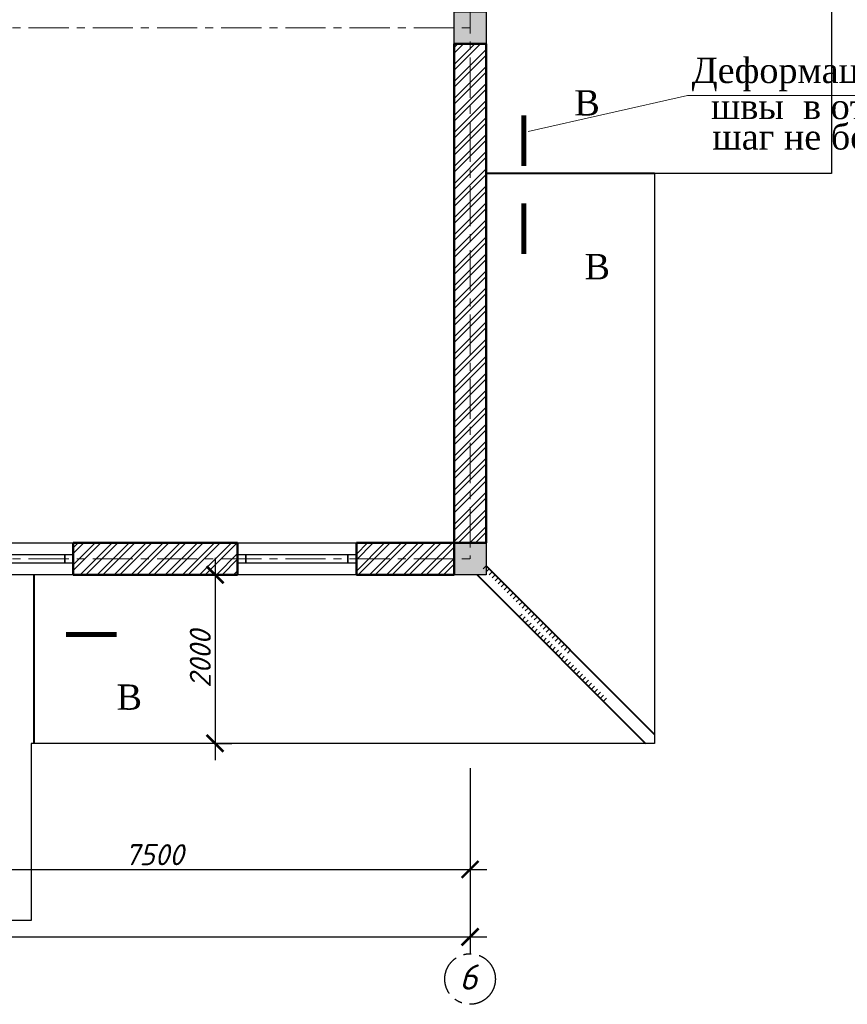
# Model space of a CAD drawing. Header units: millimetres. Extents: x 2063114 to 14983986, y -126020516 to 213791.
# Tile 338 of 656: x 2505443 to 2515268, y -1348563 to -1336883. Entities that reach past the tile are written whole.
import ezdxf
from ezdxf.enums import TextEntityAlignment as Align

# ---------------------------------------------------------------- set-up
doc = ezdxf.new("R2010")
doc.units = ezdxf.units.MM
doc.linetypes.add('ACAD_ISO10W100', pattern=[18, 12, -3, 0, -3])
doc.linetypes.add('осевая', pattern=[50.8, 31.75, -6.35, 6.35, -6.35])
doc.layers.get('Defpoints').update_dxf_attribs({"color": 6, "lineweight": 35})
for name, color, linetype, lineweight in [('Format', 7, 'Continuous', 35), ('сплошная_толстая', 7, 'Continuous', 50), ('Штриховка стен', 7, 'Continuous', 9)]:
    doc.layers.add(name, color=color, linetype=linetype, lineweight=lineweight)
for name, color, linetype in [('YQ_DIM', 3, 'Continuous'), ('Окна', 5, 'Continuous'), ('пунктир', 1, 'ACAD_ISO10W100'), ('Размеры', 28, 'Continuous')]:
    doc.layers.add(name, color=color, linetype=linetype)
doc.styles.add('GOST 2.304', font='isocpeur.ttf', dxfattribs={"oblique": 15})
doc.styles.add('Times New Roman', font='times.ttf')
doc.dimstyles.new('Standard 2304', dxfattribs={"dimtxt": 250, "dimasz": 200, "dimexe": 200, "dimexo": 300, "dimgap": 50, "dimtad": 1, "dimdec": 0, "dimzin": 0, "dimdsep": 46, "dimtxsty": 'GOST 2.304', "dimblk": 'ARCHTICK', "dimcen": 10, "dimdle": 200, "dimclrd": 256, "dimclre": 256, "dimclrt": 256, "dimadec": 0, "dimazin": 0, "dimtfac": 1, "dimtdec": 0, "dimtofl": 0, "dimtmove": 0, "dimatfit": 3, "dimldrblk": 'ARCHTICK', "dimfxl": 1, "dimtolj": 1, "dimtzin": 0, "dimlwd": -1, "dimarcsym": 0})

# ---------------------------------------------------------------- blocks, each defined once
blk = doc.blocks.new('_ArchTick')
at = {"color": 0, "linetype": 'ByBlock', "const_width": 0.15}
blk.add_lwpolyline([(-0.5, -0.5), (0.5, 0.5)], dxfattribs=at)
blk = doc.blocks.new('*D3187')
at = {"layer": 'Defpoints', "color": 0, "lineweight": 30, "ltscale": 150, "transparency": 16777216}
for p in [(2482689, -1343278), (2510789, -1343278), (2510789, -1347763)]:
    blk.add_point(p, dxfattribs=at)
at = {"layer": 'Размеры', "lineweight": -2, "ltscale": 150, "transparency": 16777216}
for p, q in [((2482689, -1346563), (2482689, -1347963)), ((2510789, -1346563), (2510789, -1347963))]:
    blk.add_line(p, q, dxfattribs=at)
at = {"layer": 'Размеры', "ltscale": 150, "transparency": 16777216}
blk.add_line((2482489, -1347763), (2510989, -1347763), dxfattribs=at)
at = {"layer": 'Размеры', "ltscale": 150, "transparency": 16777216, "xscale": 200, "yscale": 200, "zscale": 200, "rotation": 180}
blk.add_blockref('_ArchTick', (2482689, -1347763), dxfattribs=at)
at = {"layer": 'Размеры', "ltscale": 150, "transparency": 16777216, "xscale": 200, "yscale": 200, "zscale": 200}
blk.add_blockref('_ArchTick', (2510789, -1347763), dxfattribs=at)
at = {"layer": 'Размеры', "ltscale": 150, "transparency": 16777216, "insert": (2496739, -1347588), "char_height": 250, "attachment_point": 5, "style": 'GOST 2.304'}
blk.add_mtext('\\A1;28100', dxfattribs=at)
blk = doc.blocks.new('*D3224')
at = {"layer": 'Defpoints', "color": 0, "lineweight": 30, "ltscale": 150, "transparency": 16777216}
for p in [(2503289, -1343278), (2510789, -1343278), (2510789, -1346963)]:
    blk.add_point(p, dxfattribs=at)
at = {"layer": 'Размеры', "lineweight": -2, "ltscale": 150, "transparency": 16777216}
for p, q in [((2503289, -1345763), (2503289, -1347163)), ((2510789, -1345763), (2510789, -1347163))]:
    blk.add_line(p, q, dxfattribs=at)
at = {"layer": 'Размеры', "ltscale": 150, "transparency": 16777216}
blk.add_line((2503089, -1346963), (2510989, -1346963), dxfattribs=at)
at = {"layer": 'Размеры', "ltscale": 150, "transparency": 16777216, "xscale": 200, "yscale": 200, "zscale": 200, "rotation": 180}
blk.add_blockref('_ArchTick', (2503289, -1346963), dxfattribs=at)
at = {"layer": 'Размеры', "ltscale": 150, "transparency": 16777216, "xscale": 200, "yscale": 200, "zscale": 200}
blk.add_blockref('_ArchTick', (2510789, -1346963), dxfattribs=at)
at = {"layer": 'Размеры', "ltscale": 150, "transparency": 16777216, "insert": (2507039, -1346788), "char_height": 250, "attachment_point": 5, "style": 'GOST 2.304'}
blk.add_mtext('\\A1;7500', dxfattribs=at)
blk = doc.blocks.new('*U387')
at = {"color": 0, "ltscale": 25}
for points in [[(0, 380), (1410, 380), (1410, 0), (0, 0)], [(0, 240), (100, 240), (100, 140), (0, 140)], [(100, 240), (1410, 240), (1410, 140), (100, 140)], [(100, 240), (1310, 240), (1310, 140), (100, 140)], [(1310, 240), (1410, 240), (1410, 140), (1310, 140)]]:
    blk.add_lwpolyline(points, close=True, dxfattribs=at)
blk = doc.blocks.new('*U115')
at = {"color": 0, "linetype": 'ByBlock', "lineweight": -2}
for p, q in [((929, 929), (893, 964)), ((964, 964), (929, 1000)), ((1000, 1000), (965, 1035)), ((786, 786), (750, 821)), ((821, 821), (786, 857)), ((857, 857), (822, 892)), ((893, 893), (858, 928)), ((679, 679), (643, 714)), ((714, 714), (679, 750)), ((750, 750), (715, 785)), ((571, 571), (536, 607)), ((607, 607), (572, 642)), ((643, 643), (608, 678)), ((464, 464), (429, 500)), ((500, 500), (465, 535)), ((536, 536), (500, 571)), ((321, 321), (286, 357)), ((357, 357), (322, 392)), ((393, 393), (358, 428)), ((429, 429), (393, 464)), ((214, 214), (179, 250)), ((250, 250), (215, 285)), ((286, 286), (250, 321)), ((107, 107), (72, 142)), ((143, 143), (108, 178)), ((179, 179), (143, 214)), ((0, 0), (-35, 35)), ((36, 36), (0, 71)), ((71, 71), (36, 107))]:
    blk.add_line(p, q, dxfattribs=at)
blk = doc.blocks.new('*U116')
at = {"color": 0, "linetype": 'ByBlock', "lineweight": -2}
for p, q in [((0, 0), (35, -35)), ((-107, -107), (-72, -142)), ((-71, -71), (-36, -107)), ((-36, -36), (0, -71)), ((-214, -214), (-179, -250)), ((-179, -179), (-143, -214)), ((-143, -143), (-108, -178)), ((-321, -321), (-286, -357)), ((-286, -286), (-250, -321)), ((-250, -250), (-215, -285)), ((-464, -464), (-429, -500)), ((-429, -429), (-393, -464)), ((-393, -393), (-358, -428)), ((-357, -357), (-322, -392)), ((-571, -571), (-536, -607)), ((-536, -536), (-500, -571)), ((-500, -500), (-465, -535)), ((-679, -679), (-643, -714)), ((-643, -643), (-608, -678)), ((-607, -607), (-572, -642)), ((-786, -786), (-750, -821)), ((-750, -750), (-715, -785)), ((-714, -714), (-679, -750)), ((-929, -929), (-893, -964)), ((-893, -893), (-858, -928)), ((-857, -857), (-822, -892)), ((-821, -821), (-786, -857)), ((-1000, -1000), (-965, -1035)), ((-964, -964), (-929, -1000))]:
    blk.add_line(p, q, dxfattribs=at)
blk = doc.blocks.new('*D3226')
at = {"layer": 'Defpoints', "color": 0, "lineweight": 30, "ltscale": 150, "transparency": 16777216}
for p in [(2507650, -1343468), (2507650, -1345468), (2507762, -1345468)]:
    blk.add_point(p, dxfattribs=at)
at = {"layer": 'Размеры', "ltscale": 150, "transparency": 16777216}
blk.add_line((2507762, -1343268), (2507762, -1345668), dxfattribs=at)
at = {"layer": 'Размеры', "lineweight": -2, "ltscale": 150, "transparency": 16777216}
for p, q in [((2507762, -1343468), (2507962, -1343468)), ((2507762, -1345468), (2507962, -1345468))]:
    blk.add_line(p, q, dxfattribs=at)
at = {"layer": 'Размеры', "ltscale": 150, "transparency": 16777216, "xscale": 200, "yscale": 200, "zscale": 200}
for p, rotation in [((2507762, -1343468), 90), ((2507762, -1345468), 270)]:
    blk.add_blockref('_ArchTick', p, dxfattribs=dict(at, rotation=rotation))
at = {"layer": 'Размеры', "ltscale": 150, "transparency": 16777216, "insert": (2507587, -1344468), "char_height": 250, "attachment_point": 5, "rotation": 90, "style": 'GOST 2.304'}
blk.add_mtext('\\A1;2000', dxfattribs=at)

msp = doc.modelspace()

# ---------------------------------------------------------------- hatches: boundary and pattern name
at = {"ltscale": 150, "transparency": 33554687}
h = msp.add_hatch(color=256, dxfattribs=at)
h.dxf.hatch_style = 1
h.paths.add_polyline_path([(2510979.37784, -1336788.1511), (2510599.37784, -1336788.1511), (2510599.37784, -1337168.1511), (2510979.37784, -1337168.1511)])
h = msp.add_hatch(color=256, dxfattribs=at)
h.dxf.hatch_style = 1
h.paths.add_polyline_path([(2510979.37784, -1343088.1511), (2510599.37784, -1343088.1511), (2510599.37784, -1343468.1511), (2510979.37784, -1343468.1511)])
at = {"layer": 'Штриховка стен', "lineweight": 9}
h = msp.add_hatch(dxfattribs=at)
h.set_pattern_fill('ANSI32', color=256, scale=15)
h.set_pattern_definition([(45, (3090183.79, -1477350.16), (-101.02788, 101.02788), []), (45, (3090251.14, -1477350.16), (-101.02788, 101.02788), [])])
h.paths.add_polyline_path([(2504829.37783, -1330488.1511), (2503479.37784, -1330488.1511), (2503479.37784, -1330868.1511), (2504829.37783, -1330868.1511)])
h.paths.add_polyline_path([(2507899.37784, -1330488.1511), (2505639.37784, -1330488.1511), (2505639.37784, -1330868.1511), (2507899.37784, -1330868.1511)])
h.paths.add_polyline_path([(2510599.37784, -1330488.1511), (2509109.37784, -1330488.1511), (2509109.37784, -1330868.1511), (2510599.37784, -1330868.1511)])
h.paths.add_polyline_path([(2493709.37784, -1330488.1511), (2491309.37784, -1330488.1511), (2491309.37784, -1330868.1511), (2493709.37784, -1330868.1511)])
h.paths.add_polyline_path([(2490599.37784, -1330488.1511), (2489179.37784, -1330488.1511), (2489179.37784, -1330868.1511), (2490599.37784, -1330868.1511)])
h.paths.add_polyline_path([(2488799.37784, -1330488.1511), (2488399.37784, -1330488.1511), (2488399.37784, -1330868.1511), (2488799.37784, -1330868.1511)])
h.paths.add_polyline_path([(2482879.37784, -1324568.1511), (2482499.37784, -1324568.1511), (2482499.37784, -1330488.1511), (2482879.37784, -1330488.1511)])
h.paths.add_polyline_path([(2482879.37784, -1330868.1511), (2482499.37784, -1330868.1511), (2482499.37784, -1332298.1511), (2482879.37784, -1332298.1511)])
h.paths.add_polyline_path([(2482879.37784, -1333508.1511), (2482499.37784, -1333508.1511), (2482499.37784, -1334148.15109), (2482879.37784, -1334148.15109)])
h.paths.add_polyline_path([(2482879.37784, -1335358.1511), (2482499.37784, -1335358.1511), (2482499.37784, -1336788.1511), (2482879.37784, -1336788.1511)])
h.paths.add_polyline_path([(2482879.37784, -1337168.1511), (2482499.37784, -1337168.1511), (2482499.37784, -1343088.1511), (2482879.37784, -1343088.1511)])
h.paths.add_polyline_path([(2483909.37784, -1343088.1511), (2482879.37784, -1343088.1511), (2482879.37784, -1343468.1511), (2483909.37784, -1343468.1511)])
h.paths.add_polyline_path([(2486479.37784, -1343088.1511), (2485319.37784, -1343088.1511), (2485319.37784, -1343468.1511), (2486479.37784, -1343468.1511)])
h.paths.add_polyline_path([(2488799.37784, -1343088.1511), (2487889.37784, -1343088.1511), (2487889.37784, -1343468.1511), (2488799.37784, -1343468.1511)])
h.paths.add_polyline_path([(2490089.37784, -1343088.1511), (2489179.37784, -1343088.1511), (2489179.37784, -1343468.1511), (2490089.37784, -1343468.1511)])
h.paths.add_polyline_path([(2492659.37784, -1343088.1511), (2491499.37784, -1343088.1511), (2491499.37784, -1343468.1511), (2492659.37784, -1343468.1511)])
h.paths.add_polyline_path([(2495099.37784, -1343088.1511), (2494069.37784, -1343088.1511), (2494069.37784, -1343468.1511), (2495099.37784, -1343468.1511)])
h.paths.add_polyline_path([(2495479.37784, -1337168.1511), (2495099.37784, -1337168.1511), (2495099.37784, -1343088.1511), (2495479.37784, -1343088.1511)])
h.paths.add_polyline_path([(2488799.37784, -1336788.1511), (2488399.37784, -1336788.1511), (2488399.37784, -1337168.1511), (2488799.37784, -1337168.1511)])
h.paths.add_polyline_path([(2490599.37784, -1336788.1511), (2489179.37784, -1336788.1511), (2489179.37784, -1337168.1511), (2490599.37784, -1337168.1511)])
h.paths.add_polyline_path([(2493709.37784, -1336788.1511), (2491309.37784, -1336788.1511), (2491309.37784, -1337168.1511), (2493709.37784, -1337168.1511)])
h.paths.add_polyline_path([(2495099.37784, -1336788.1511), (2494719.37784, -1336788.1511), (2494719.37784, -1337168.1511), (2495099.37784, -1337168.1511)])
h.paths.add_polyline_path([(2498499.37784, -1336788.1511), (2495479.37784, -1336788.1511), (2495479.37784, -1337168.1511), (2498499.37784, -1337168.1511)])
h.paths.add_polyline_path([(2500249.37783, -1336788.1511), (2498879.37784, -1336788.1511), (2498879.37784, -1337168.1511), (2500249.37783, -1337168.1511)])
h.paths.add_polyline_path([(2498499.37784, -1343088.1511), (2495479.37784, -1343088.1511), (2495479.37784, -1343468.1511), (2498499.37784, -1343468.1511)])
h.paths.add_polyline_path([(2503099.37784, -1336788.1511), (2501559.37784, -1336788.1511), (2501559.37784, -1337168.1511), (2503099.37784, -1337168.1511)])
h.paths.add_polyline_path([(2504669.37784, -1343088.1511), (2503479.37784, -1343088.1511), (2503479.37784, -1343468.1511), (2504669.37784, -1343468.1511)])
h.paths.add_polyline_path([(2508029.37784, -1343088.1511), (2506079.37784, -1343088.1511), (2506079.37784, -1343468.1511), (2508029.37784, -1343468.1511)])
h.paths.add_polyline_path([(2510599.37784, -1343088.1511), (2509439.37784, -1343088.1511), (2509439.37784, -1343468.1511), (2510599.37784, -1343468.1511)])
h.paths.add_polyline_path([(2510979.37784, -1337168.1511), (2510599.37784, -1337168.1511), (2510599.37784, -1343088.1511), (2510979.37784, -1343088.1511)])
h.paths.add_polyline_path([(2510979.37784, -1336408.1511), (2510599.37784, -1336408.1511), (2510599.37784, -1336788.1511), (2510979.37784, -1336788.1511)])
h.paths.add_polyline_path([(2510979.37784, -1333668.1511), (2510599.37784, -1333668.1511), (2510599.37784, -1335198.15109), (2510979.37784, -1335198.15109)])
h.paths.add_polyline_path([(2510979.37784, -1330868.1511), (2510599.37784, -1330868.1511), (2510599.37784, -1332258.1511), (2510979.37784, -1332258.1511)])
h.paths.add_polyline_path([(2510979.37784, -1329928.1511), (2510599.37784, -1329928.1511), (2510599.37784, -1330488.1511), (2510979.37784, -1330488.1511)])
h.paths.add_polyline_path([(2510979.37784, -1324571.30998), (2510599.37784, -1324571.30998), (2510599.37784, -1328718.1511), (2510979.37784, -1328718.1511)])
h.paths.add_polyline_path([(2504669.37784, -1324188.1511), (2503479.37784, -1324188.1511), (2503479.37784, -1324568.1511), (2504669.37784, -1324568.1511)])
h.paths.add_polyline_path([(2503099.37784, -1324188.1511), (2502579.37784, -1324188.1511), (2502579.37784, -1324568.1511), (2503099.37784, -1324568.1511)])
h.paths.add_polyline_path([(2503479.37784, -1324568.1511), (2503099.37784, -1324568.1511), (2503099.37784, -1330488.1511), (2503479.37784, -1330488.1511)])
h.paths.add_polyline_path([(2503099.37784, -1330488.1511), (2500639.37784, -1330488.1511), (2500639.37784, -1330868.1511), (2503099.37784, -1330868.1511)])
h.paths.add_polyline_path([(2499139.37784, -1330488.1511), (2495479.37784, -1330488.1511), (2495479.37784, -1330868.1511), (2499139.37784, -1330868.1511)])
h.paths.add_polyline_path([(2495099.37784, -1330488.1511), (2494719.37784, -1330488.1511), (2494719.37784, -1330868.1511), (2495099.37784, -1330868.1511)])
h.paths.add_polyline_path([(2500899.37784, -1324568.1511), (2500649.37784, -1324568.1511), (2500649.37784, -1328788.1511), (2503099.37784, -1328788.1511), (2503099.37784, -1328538.1511), (2500899.37784, -1328538.1511)])
h.paths.add_polyline_path([(2495479.37784, -1324568.1511), (2495099.37784, -1324568.1511), (2495099.37784, -1330488.1511), (2495479.37784, -1330488.1511)])
h.paths.add_polyline_path([(2501669.37783, -1324188.1511), (2500179.37784, -1324188.1511), (2500179.37784, -1324568.1511), (2501669.37783, -1324568.1511)])
h.paths.add_polyline_path([(2498969.37784, -1324188.1511), (2498199.37784, -1324188.1511), (2498199.37784, -1324568.1511), (2498969.37784, -1324568.1511)])
h.paths.add_polyline_path([(2496789.37784, -1324188.1511), (2495479.37784, -1324188.1511), (2495479.37784, -1324568.1511), (2496789.37784, -1324568.1511)])
h.paths.add_polyline_path([(2495099.37784, -1324188.1511), (2494069.37784, -1324188.1511), (2494069.37784, -1324568.1511), (2495099.37784, -1324568.1511)])
h.paths.add_polyline_path([(2492659.37784, -1324188.1511), (2491499.37784, -1324188.1511), (2491499.37784, -1324568.1511), (2492659.37784, -1324568.1511)])
h.paths.add_polyline_path([(2490089.37784, -1324188.1511), (2489179.37784, -1324188.1511), (2489179.37784, -1324568.1511), (2490089.37784, -1324568.1511)])
h.paths.add_polyline_path([(2488799.37784, -1324188.1511), (2487889.37784, -1324188.1511), (2487889.37784, -1324568.1511), (2488799.37784, -1324568.1511)])
h.paths.add_polyline_path([(2486479.37784, -1324188.1511), (2485319.37784, -1324188.1511), (2485319.37784, -1324568.1511), (2486479.37784, -1324568.1511)])
h.paths.add_polyline_path([(2483909.37784, -1324188.1511), (2482879.37784, -1324188.1511), (2482879.37784, -1324568.1511), (2483909.37784, -1324568.1511)])
h.paths.add_polyline_path([(2509439.37784, -1324188.1511), (2509439.37784, -1324568.1511), (2510599.37784, -1324568.1511), (2510599.37784, -1324188.1511)])
h.paths.add_polyline_path([(2508029.37784, -1324568.1511), (2508029.37784, -1324188.1511), (2506079.37784, -1324188.1511), (2506079.37784, -1324568.1511)])
h.paths.add_polyline_path([(2503099.37784, -1338120.33212), (2503239.37784, -1338120.33212), (2503239.37784, -1339020.33212), (2503099.37784, -1339020.33212), (2503099.37784, -1343088.1511), (2503479.37784, -1343088.1511), (2503479.37784, -1337168.1511), (2503099.37784, -1337168.1511)])

# ---------------------------------------------------------------- linework, layer by layer
at = {"color": 1, "lineweight": 40}
for p, q in [((2510979.38247, -1343362.0969), (2512979.37784, -1345362.08301)), ((2510873.31157, -1343468.15804), (2512873.31389, -1345468.1511))]:
    msp.add_line(p, q, dxfattribs=at)
at = {"ltscale": 150}
for points in [[(2510599.37784, -1336788.1511), (2510979.37784, -1336788.1511), (2510979.37784, -1337168.1511), (2510599.37784, -1337168.1511)], [(2510599.37784, -1343088.1511), (2510979.37784, -1343088.1511), (2510979.37784, -1343468.1511), (2510599.37784, -1343468.1511)]]:
    msp.add_lwpolyline(points, close=True, dxfattribs=at)
at = {"linetype": 'ByBlock'}
for points in [[(2511427.24189, -1338619.35205, 60, 60, 0), (2511427.24189, -1338019.35205, 60, 60, 0), (2511427.24189, -1338219.35205, 0, 80, 0), (2511827.24189, -1338219.35205, 0, 0, 0), (2512427.24189, -1338219.35205, 0, 0, 0)], [(2511427.24189, -1339062.52822, 60, 60, 0), (2511427.24189, -1339662.52822, 60, 60, 0), (2511427.24189, -1339462.52822, 0, 80, 0), (2511827.24189, -1339462.52822, 0, 0, 0), (2512427.24189, -1339462.52822, 0, 0, 0)], [(2505993.29817, -1344175.72797, 60, 60, 0), (2506593.29817, -1344175.72797, 60, 60, 0), (2506393.29817, -1344175.72797, 0, 80, 0), (2506393.29817, -1344575.72797, 0, 0, 0), (2506393.29817, -1345175.72797, 0, 0, 0)]]:
    msp.add_lwpolyline(points, format="xyseb", dxfattribs=at)
at = {"color": 5, "lineweight": 40}
for points in [[(2512979.37784, -1338708.1511), (2510979.37784, -1338708.1511)], [(2505616.87784, -1345468.1511), (2505616.87784, -1343478.15113)]]:
    msp.add_lwpolyline(points, dxfattribs=at)
at = {"layer": 'Format', "color": 5, "lineweight": 9, "ltscale": 100, "elevation": 10353.36}
msp.add_lwpolyline([(2516925.67569, -1337782.94432), (2513368.65889, -1337782.94431), (2511479.37784, -1338208.1511)], dxfattribs=at)
at = {"layer": 'YQ_DIM', "color": 1, "lineweight": 30}
for points in [[(2514379.37784, -1321928.1511), (2514379.37784, -1326428.1511), (2515079.37784, -1326428.1511), (2515079.37784, -1332228.1511), (2512979.37784, -1332228.1511), (2512979.37784, -1332908.1511), (2515079.37784, -1332908.1511), (2515079.37784, -1338708.1511), (2512979.37784, -1338708.1511), (2512979.37784, -1345468.1511), (2505579.37784, -1345468.1511), (2505579.37784, -1347568.1511), (2496179.37784, -1347568.1511), (2496179.37784, -1346868.1511), (2490579.37784, -1346868.1511), (2490579.37784, -1345468.1511), (2480499.37784, -1345468.1511)], [(2502879.37784, -1324188.1511), (2510979.37784, -1324188.1511), (2511179.37784, -1324188.1511), (2511179.37784, -1323928.1511), (2512379.37784, -1323928.1511), (2512379.37784, -1328428.1511), (2513079.37784, -1328428.1511), (2513079.37784, -1330228.1511), (2510979.37784, -1330228.1511), (2510979.37784, -1334908.1511), (2513079.37784, -1334908.1511), (2513079.37784, -1336708.1511), (2510979.37784, -1336708.1511), (2510979.37784, -1343468.1511), (2503579.37784, -1343468.1511)]]:
    msp.add_lwpolyline(points, dxfattribs=at)
at = {"layer": 'пунктир', "linetype": 'осевая', "lineweight": 9, "ltscale": 15}
for p, q in [((2510789.37784, -1324378.1511), (2510789.37784, -1343278.1511)), ((2482689.37784, -1336978.1511), (2510789.37784, -1336978.1511)), ((2482689.37784, -1343278.1511), (2510789.37784, -1343278.1511))]:
    msp.add_line(p, q, dxfattribs=at)
at = {"layer": 'пунктир', "linetype": 'осевая', "ltscale": 15}
msp.add_circle((2510789.37784, -1348262.86299), 300, dxfattribs=at)
at = {"layer": 'сплошная_толстая', "ltscale": 150}
for p, q in [((2510599.37784, -1343088.1511), (2510599.37784, -1337168.1511)), ((2510599.37784, -1337168.1511), (2510979.37784, -1337168.1511)), ((2510979.37784, -1343088.1511), (2510979.37784, -1337168.1511)), ((2506079.37784, -1343088.1511), (2508029.37784, -1343088.1511)), ((2506079.37784, -1343468.1511), (2506079.37784, -1343088.1511)), ((2508029.37784, -1343468.1511), (2508029.37784, -1343088.1511)), ((2509439.37784, -1343088.1511), (2510599.37784, -1343088.1511)), ((2509439.37784, -1343468.1511), (2509439.37784, -1343088.1511)), ((2510599.37784, -1343088.1511), (2510979.37784, -1343088.1511)), ((2510599.37784, -1343468.1511), (2510599.37784, -1343088.1511)), ((2508029.37784, -1343468.1511), (2506079.37784, -1343468.1511)), ((2510599.37784, -1343468.1511), (2509439.37784, -1343468.1511))]:
    msp.add_line(p, q, dxfattribs=at)

# ---------------------------------------------------------------- block references
at = {"linetype": 'ByBlock', "xscale": -1, "rotation": 180}
for name, p in [('*U115', (2510979.38247, -1343362.0969)), ('*U116', (2512373.31852, -1344968.15804))]:
    msp.add_blockref(name, p, dxfattribs=at)
at = {"layer": 'Окна'}
for p in [(2504669.37784, -1343468.1511), (2508029.37784, -1343468.1511)]:
    msp.add_blockref('*U387', p, dxfattribs=at)

# ---------------------------------------------------------------- texts
at = {"ltscale": 300, "style": 'Times New Roman'}
for s, p in [('Деформационный', (2513419.24739, -1337634.60634, 13099.24)), ('швы  в отмостки ', (2513648.47983, -1338062.56109, 13099.24)), ('шаг не боле 6 м.', (2513664.9327, -1338423.52783))]:
    msp.add_text(s, height=300, rotation=0.000000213, dxfattribs=at).set_placement(p)
for p in [(2512027.24189, -1338019.35205), (2506593.29817, -1345069.02286)]:
    msp.add_text('В', height=300, dxfattribs=at).set_placement(p)
msp.add_text('В', height=300, dxfattribs=at).set_placement((2512148.06067, -1339662.52822), align=Align.TOP_LEFT)
at = {"layer": 'пунктир', "linetype": 'осевая', "ltscale": 15, "insert": (2510769.72986, -1348089.55112), "char_height": 300, "width": 255.0496237, "attachment_point": 2, "style": 'GOST 2.304'}
msp.add_mtext('6', dxfattribs=at)

# ---------------------------------------------------------------- dimensions: what is measured, and where the dimension line sits
at = {"layer": 'Размеры', "ltscale": 150}
for base, p1, picture, middle in [((2510789.37784, -1347762.86299), (2482689.37784, -1343278.1511), '*D3187', (2496739.37784, -1347587.86299)), ((2510789.37784, -1346962.86299), (2503289.37784, -1343278.1511), '*D3224', (2507039.37784, -1346787.86299))]:
    dim = msp.add_linear_dim(base=base, p1=p1, p2=(2510789.37784, -1343278.1511), dimstyle='Standard 2304', override={"dimtmove": 1, "dimfxl": 1200, "dimfxlon": 1}, dxfattribs=at)
    dim.commit()
    dim.dimension.update_dxf_attribs({"geometry": picture, "text_midpoint": middle})
dim = msp.add_linear_dim(base=(2507762.04684, -1345468.1511), p1=(2507649.74911, -1343468.1511), p2=(2507649.74911, -1345468.1511), angle=90, dimstyle='Standard 2304', override={"dimtmove": 1, "dimfxl": 1200, "dimfxlon": 1}, dxfattribs=at)
dim.commit()
dim.dimension.update_dxf_attribs({"geometry": '*D3226', "text_midpoint": (2507587.04684, -1344468.1511)})

doc.saveas('drawing.dxf')
